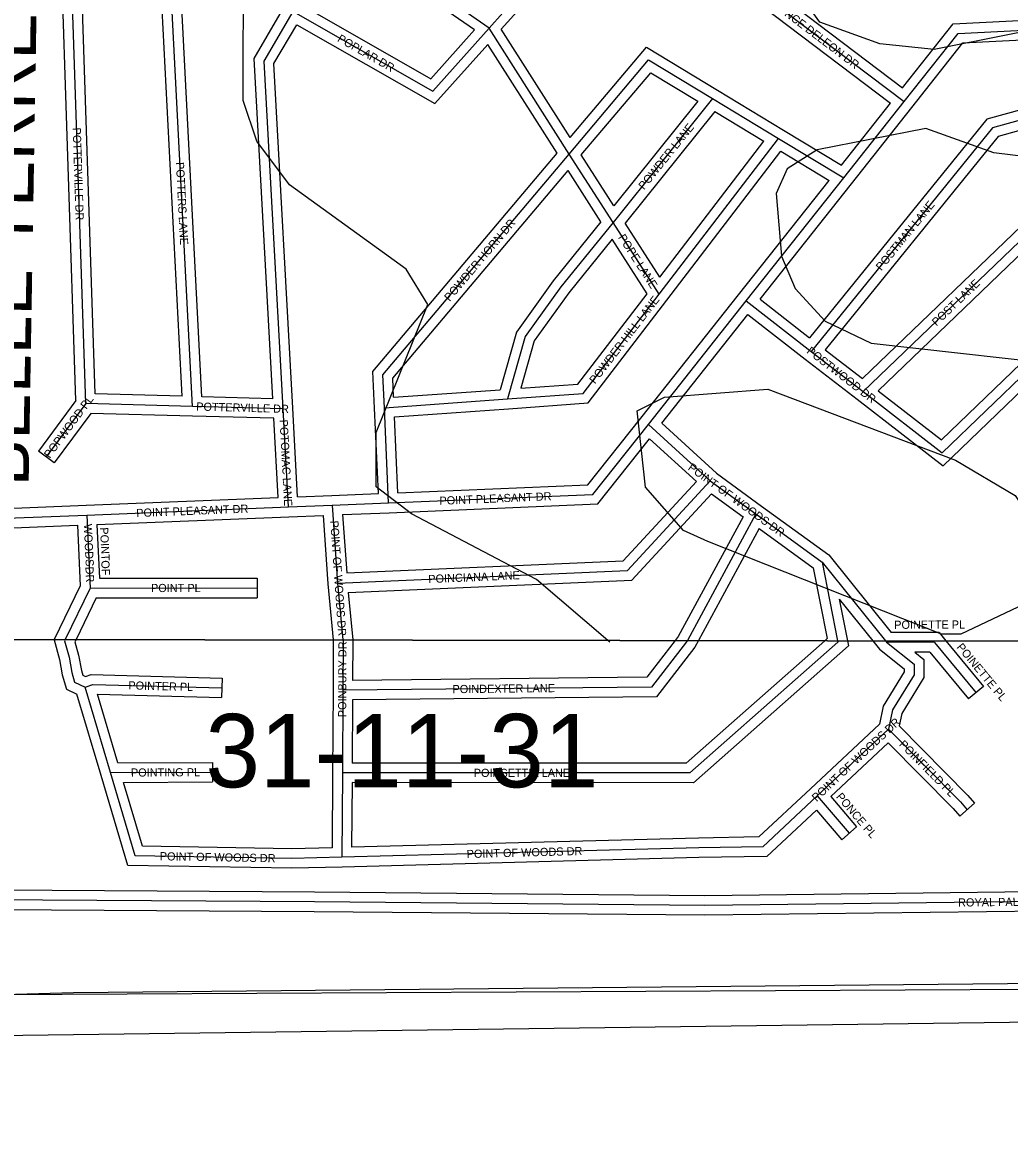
# Model space of a CAD drawing. Extents: x 457167 to 656239, y 1787309 to 1969297.
# Drawn here: x 586372 to 589397, y 1876691 to 1880155 of the extents above; entities that cross this region are included whole.
import ezdxf

# ---------------------------------------------------------------- set-up
doc = ezdxf.new("R2010")
doc.units = 0
for name, color, linetype in [('Level 1', 7, 'Continuous'), ('Level 2', 7, 'Continuous'), ('Level 28', 7, 'Continuous'), ('Level 31', 7, 'Continuous'), ('Level 32', 7, 'Continuous'), ('Level 34', 7, 'Continuous'), ('Level 5', 7, 'Continuous'), ('Level 55', 7, 'Continuous'), ('Level 63', 7, 'Continuous'), ('Level 7', 7, 'Continuous')]:
    doc.layers.add(name, color=color, linetype=linetype)

msp = doc.modelspace()

# ---------------------------------------------------------------- linework, layer by layer
at = {"layer": 'Level 1'}
msp.add_line((590148.95, 1877194.102), (584949.895, 1877168.15), dxfattribs=at)
at = {"layer": 'Level 31'}
for p, q in [((587801.854, 1880137.291), (586581.589, 1880987.928)), ((587801.854, 1880137.291), (587995.661, 1880354.026)), ((588505.568, 1880344.365), (589074.52, 1879913.147)), ((588047.364, 1879751.383), (587801.854, 1880137.291)), ((588486.986, 1879921.487), (588181.862, 1879542.044)), ((588486.986, 1879921.487), (588688.765, 1879799.665)), ((588889.274, 1879678.573), (589074.52, 1879913.147)), ((588323.34, 1879322.148), (588688.765, 1879799.665)), ((588688.765, 1879799.665), (588889.274, 1879678.573)), ((588181.862, 1879542.044), (588047.364, 1879751.383)), ((588590.201, 1879301.297), (588889.274, 1879678.573)), ((588323.34, 1879322.148), (588181.862, 1879542.044)), ((588290.164, 1878922.935), (588590.201, 1879301.297)), ((588590.201, 1879301.297), (588789.38, 1879146.752)), ((588789.38, 1879146.752), (588948.534, 1879023.554)), ((586566.079, 1878987.222), (586444.889, 1878823.45)), ((586893.407, 1878978.246), (586566.079, 1878987.222)), ((587170.474, 1878970.82), (586893.407, 1878978.246)), ((587186.778, 1878670.061), (587170.474, 1878970.82)), ((587480.964, 1878973.879), (587858.938, 1879000.818)), ((587494.105, 1878682.218), (587480.964, 1878973.879)), ((588480.085, 1878749.86), (588290.164, 1878922.935)), ((588480.085, 1878749.86), (588619.556, 1878648.514)), ((586568.622, 1878645.034), (587186.778, 1878670.061)), ((587186.778, 1878670.061), (587321.034, 1878675.266)), ((587321.034, 1878675.266), (587494.105, 1878682.218)), ((587321.034, 1878675.266), (587337.773, 1878436.689)), ((586140.08, 1878628.023), (586568.622, 1878645.034)), ((586568.622, 1878645.034), (586579.339, 1878421.377)), ((588619.556, 1878648.514), (588409.689, 1878260.604)), ((588619.556, 1878648.514), (588822.569, 1878500.871)), ((588822.569, 1878500.871), (589016.639, 1878259.629)), ((588822.569, 1878500.871), (588869.907, 1878259.865)), ((586579.339, 1878421.377), (586502.703, 1878263.667)), ((586579.339, 1878421.377), (587090.881, 1878421.511)), ((587337.773, 1878436.689), (587353.916, 1878262.3)), ((587354.305, 1878258.112), (587353.707, 1878107.932)), ((587353.917, 1878262.3), (587354.305, 1878258.112)), ((589016.64, 1878259.629), (589020.318, 1878255.058)), ((589166.972, 1878254.792), (589020.318, 1878255.058)), ((589166.972, 1878254.792), (589294.58, 1878100.381)), ((586641.587, 1877855.444), (586563.818, 1878117.406)), ((587353.707, 1878107.932), (587352.285, 1877854.845)), ((589038.712, 1878047.753), (589026.198, 1877988.866)), ((589026.198, 1877988.866), (588807.91, 1877784.173)), ((586641.587, 1877855.444), (586953.992, 1877857.041)), ((587352.285, 1877854.845), (587350.532, 1877595.941)), ((588807.91, 1877784.173), (588905.686, 1877669.451))]:
    msp.add_line(p, q, dxfattribs=at)
for points in [[(586566.079, 1878987.222), (586518.504, 1880423.317), (586648.646, 1880613.619)], [(586893.407, 1878978.246), (586827.374, 1880247.465), (586918.331, 1880406.568)], [(587170.474, 1878970.82), (587112.327, 1880036.75), (587201.361, 1880188.949)], [(587201.361, 1880188.949), (587629.403, 1879944.518), (587801.854, 1880137.291)], [(589074.52, 1879913.147), (589239.359, 1880121.577), (590365.881, 1880178.833)], [(588047.364, 1879751.383), (588290.928, 1880040.027), (588486.986, 1879921.487)], [(590214.465, 1879820.919), (590121.122, 1879923.631), (589500.72, 1879875.286), (589345.405, 1879832.294), (588789.38, 1879146.752)], [(587480.964, 1878973.879), (587476.379, 1879074.979), (588047.364, 1879751.383)], [(588948.534, 1879023.554), (589503.969, 1879557.461), (589551.107, 1879589.377), (589638.942, 1879609.583), (589694.574, 1879588.392), (589860.117, 1879479.368)], [(588181.862, 1879542.044), (588022.444, 1879344.518), (587913.051, 1879192.355), (587858.938, 1879000.818)], [(588948.534, 1879023.554), (589191.239, 1878835.841), (589860.117, 1879479.368)], [(587858.938, 1879000.818), (588089.923, 1879017.484), (588323.34, 1879322.148)], [(587494.105, 1878682.218), (588119.898, 1878708.337), (588290.164, 1878922.935)], [(587337.773, 1878436.689), (588226.36, 1878475.051), (588480.085, 1878749.86)], [(586502.704, 1878263.667), (586500.779, 1878259.706), (586514.681, 1878209.135), (586523.182, 1878162.21), (586531.716, 1878132.376), (586563.818, 1878117.406)], [(588869.908, 1878259.865), (588870.799, 1878255.329), (588417.695, 1877854.701), (587352.285, 1877854.845)], [(588409.69, 1878260.604), (588407.293, 1878256.172), (588300.15, 1878117.824), (587353.707, 1878107.932)], [(589020.318, 1878255.058), (589104.818, 1878187.996), (589104.44, 1878155.634), (589038.712, 1878047.753)], [(586563.818, 1878117.406), (586587.376, 1878126.09), (586983.105, 1878115.531)], [(589026.198, 1877988.866), (589246.894, 1877765.561), (589267.212, 1877741.887)], [(587350.532, 1877595.941), (587197.504, 1877592.226), (586716.825, 1877600.759), (586641.587, 1877855.444)], [(588807.91, 1877784.173), (588641.246, 1877628.477), (588444.635, 1877624.836), (587350.532, 1877595.941)], [(590331.891, 1877507.256), (590332.145, 1877470.529), (588463.4, 1877448.076), (587266.61, 1877459.007), (586099.081, 1877466.65)]]:
    msp.add_lwpolyline(points, dxfattribs=at)
at = {"layer": 'Level 32'}
for p, q in [((587756.913, 1880132.049), (586590.445, 1880945.185)), ((587839.361, 1880134.226), (588018.024, 1880334.026)), ((588487.448, 1880320.455), (589032.01, 1879907.722)), ((588547.718, 1880350.062), (589069.221, 1879954.807)), ((588050.765, 1879801.93), (587839.361, 1880134.226)), ((588010.217, 1879753.884), (587797.805, 1880087.766)), ((588502.492, 1879947.17), (588704.27, 1879825.347)), ((588442.114, 1879913.56), (588184.586, 1879593.306)), ((588882.131, 1879717.933), (589032.01, 1879907.721)), ((588493.933, 1879882.249), (588218.792, 1879540.091)), ((588493.933, 1879882.249), (588644.584, 1879791.294)), ((588912.819, 1879659.979), (589098.065, 1879894.553)), ((588704.274, 1879825.346), (588882.131, 1879717.934)), ((588325.467, 1879374.29), (588644.584, 1879791.294)), ((588184.586, 1879593.306), (588084.579, 1879748.963)), ((588347.165, 1879303.915), (588696.259, 1879760.091)), ((588696.259, 1879760.091), (588844.598, 1879670.506)), ((588144.921, 1879544.039), (588044.085, 1879700.986)), ((588566.692, 1879319.933), (588844.598, 1879670.506)), ((588632.544, 1879306.416), (588912.784, 1879659.936)), ((588325.467, 1879374.29), (588218.792, 1879540.092)), ((588286.699, 1879323.651), (588179.114, 1879490.87)), ((588266.658, 1878941.575), (588566.694, 1879319.937)), ((588632.544, 1879306.416), (588784.575, 1879188.452)), ((588331.077, 1878926.241), (588595.264, 1879259.396)), ((588595.264, 1879259.396), (588770.99, 1879123.049)), ((588832.014, 1879151.688), (588946.418, 1879063.131)), ((588771.017, 1879123.028), (588930.171, 1878999.83)), ((586861.76, 1879009.125), (586595.129, 1879016.436)), ((587138.747, 1879001.681), (586921.927, 1879007.492)), ((587509.539, 1879005.991), (587835.794, 1879029.244)), ((586535.75, 1878996.67), (586420.773, 1878841.295)), ((587215.136, 1878701.183), (587200.431, 1878972.444)), ((587462.779, 1878710.985), (587450.994, 1878972.529)), ((587512.25, 1878946.032), (587861.072, 1878970.893)), ((586580.893, 1878956.803), (586469.005, 1878805.603)), ((586892.584, 1878948.256), (586580.892, 1878956.803)), ((587142.016, 1878941.57), (586892.604, 1878948.255)), ((587155.176, 1878698.806), (587142.016, 1878941.57)), ((587522.729, 1878713.439), (587512.25, 1878946.031)), ((588499.065, 1878773.152), (588331.076, 1878926.241)), ((588437.559, 1878748.024), (588293.701, 1878879.123)), ((586469.005, 1878805.603), (586420.773, 1878841.295)), ((588499.065, 1878773.153), (588637.192, 1878672.784)), ((586567.408, 1878675.01), (587155.175, 1878698.806)), ((587215.136, 1878701.183), (587319.873, 1878705.244)), ((587319.831, 1878705.243), (587462.779, 1878710.985)), ((588484.032, 1878709.907), (588580.671, 1878639.684)), ((586180.614, 1878659.656), (586567.432, 1878675.011)), ((588637.202, 1878672.776), (588843.443, 1878522.786)), ((586600.035, 1878616.28), (587187.993, 1878640.085)), ((587187.941, 1878640.083), (587293.144, 1878644.161)), ((587293.144, 1878644.161), (587307.87, 1878434.256)), ((587353.125, 1878646.529), (587495.31, 1878652.241)), ((587353.125, 1878646.529), (587365.656, 1878467.92)), ((586178.952, 1878599.541), (586540.08, 1878613.876)), ((586540.081, 1878613.876), (586549.006, 1878427.596)), ((586600.035, 1878616.28), (586607.936, 1878451.385)), ((588629.633, 1878604.091), (588443.77, 1878260.55)), ((588629.633, 1878604.091), (588795.401, 1878483.534)), ((588843.443, 1878522.786), (589034.707, 1878285.032)), ((586607.936, 1878451.384), (587090.873, 1878451.511)), ((587090.873, 1878451.511), (587090.889, 1878391.511)), ((586549.006, 1878427.596), (586469.374, 1878263.721)), ((587307.87, 1878434.256), (587323.784, 1878262.349)), ((586598.118, 1878391.381), (586536.031, 1878263.614)), ((586598.118, 1878391.381), (587090.889, 1878391.511)), ((587370.551, 1878408.074), (587384.049, 1878262.251)), ((588875.457, 1878387.266), (588978.086, 1878259.691)), ((588875.457, 1878387.266), (588900.49, 1878259.816)), ((589181.119, 1878284.766), (589034.707, 1878285.031)), ((589181.119, 1878284.767), (589202.14, 1878259.331)), ((587324.3, 1878256.786), (587323.708, 1878108.051)), ((587323.785, 1878262.349), (587324.3, 1878256.786)), ((587384.31, 1878259.437), (587383.829, 1878138.249)), ((587384.05, 1878262.251), (587384.31, 1878259.437)), ((588978.087, 1878259.691), (588999.043, 1878233.641)), ((589202.141, 1878259.331), (589317.706, 1878119.492)), ((589152.825, 1878224.816), (589106.575, 1878224.901)), ((589152.825, 1878224.816), (589271.455, 1878081.269)), ((586983.905, 1878145.521), (586982.305, 1878085.541)), ((587323.708, 1878108.101), (587322.285, 1877855.013)), ((589317.706, 1878119.492), (589271.455, 1878081.269)), ((586612.828, 1877846.906), (586538.902, 1878095.923)), ((586663.942, 1877885.559), (586601.558, 1878095.7)), ((586601.558, 1878095.7), (586982.305, 1878085.541)), ((587383.542, 1878078.241), (587382.455, 1877884.841)), ((589010.431, 1878058.993), (588998.811, 1878004.31)), ((589066.994, 1878036.511), (589058.906, 1877998.451)), ((588998.811, 1878004.31), (588787.39, 1877806.056)), ((589025.403, 1877946.993), (588849.301, 1877781.858)), ((586663.942, 1877885.558), (586953.839, 1877887.041)), ((586953.839, 1877887.041), (586954.145, 1877827.041)), ((586681.672, 1877825.647), (586954.145, 1877827.041)), ((587322.285, 1877855.047), (587320.73, 1877625.226)), ((587382.083, 1877824.84), (587380.743, 1877626.749)), ((588849.301, 1877781.858), (588928.519, 1877688.911)), ((589289.977, 1877761.426), (589244.447, 1877722.349)), ((588805.446, 1877740.815), (588882.855, 1877649.991)), ((588928.519, 1877688.911), (588882.855, 1877649.991))]:
    msp.add_line(p, q, dxfattribs=at)
for points in [[(586535.751, 1878996.67), (586488.194, 1880432.143), (586608.49, 1880608.044)], [(586595.129, 1879016.436), (586548.813, 1880414.491), (586655.519, 1880570.52)], [(586861.76, 1879009.126), (586796.957, 1880254.706), (586879.289, 1880398.72)], [(586921.927, 1879007.491), (586857.793, 1880240.224), (586927.309, 1880361.821)], [(587138.747, 1879001.681), (587081.879, 1880044.117), (587162.118, 1880181.278)], [(587218.02, 1880213.982), (587623.215, 1879982.599), (587756.913, 1880132.048)], [(589069.221, 1879954.807), (589224.259, 1880150.849), (590335.134, 1880207.309)], [(587200.43, 1878972.454), (587142.774, 1880029.382), (587212.266, 1880148.173)], [(587212.265, 1880148.174), (587635.59, 1879906.436), (587797.805, 1880087.766)], [(589098.051, 1879894.536), (589254.458, 1880092.305), (590367.404, 1880148.871)], [(588050.764, 1879801.93), (588284.523, 1880078.958), (588502.508, 1879947.161)], [(588084.579, 1879748.963), (588297.333, 1880001.097), (588442.114, 1879913.56)], [(590215.881, 1879863.967), (590133.441, 1879954.682), (589495.505, 1879904.972), (589328.152, 1879858.647), (588784.575, 1879188.452)], [(590172.67, 1879822.301), (590108.804, 1879892.579), (589505.936, 1879845.601), (589362.659, 1879805.941), (588832.014, 1879151.689)], [(587450.994, 1878972.521), (587445.878, 1879085.355), (588010.218, 1879753.884)], [(587509.539, 1879005.991), (587506.88, 1879064.603), (588044.084, 1879700.986)], [(588946.418, 1879063.131), (589485.027, 1879580.866), (589538.924, 1879617.359), (589641.101, 1879640.864), (589708.327, 1879615.257), (589856.576, 1879517.622)], [(588994.389, 1879026.015), (589522.911, 1879534.056), (589563.29, 1879561.396), (589636.784, 1879578.302), (589680.821, 1879561.527), (589812.265, 1879474.959)], [(588144.921, 1879544.04), (587998.574, 1879362.709), (587885.614, 1879205.586), (587835.795, 1879029.245)], [(588179.114, 1879490.869), (588046.314, 1879326.326), (587940.488, 1879179.124), (587899.436, 1879033.817)], [(588930.18, 1878999.822), (589193.374, 1878796.264), (589880.917, 1879457.748)], [(588994.389, 1879026.016), (589189.104, 1878875.419), (589812.265, 1879474.96)], [(587899.437, 1879033.818), (588074.311, 1879046.436), (588286.7, 1879323.651)], [(587861.098, 1878970.895), (588105.534, 1878988.532), (588347.155, 1879303.901)], [(587522.729, 1878713.439), (588104.929, 1878737.739), (588266.663, 1878941.581)], [(587495.357, 1878652.243), (588134.865, 1878678.935), (588293.701, 1878879.122)], [(587365.657, 1878467.921), (588212.709, 1878504.489), (588437.56, 1878748.025)], [(587370.551, 1878408.074), (588240.012, 1878445.611), (588484.032, 1878709.907)], [(588580.672, 1878639.684), (588382.072, 1878272.605), (588372.824, 1878260.663)], [(588795.401, 1878483.533), (588838.046, 1878266.416), (588830.708, 1878259.928)], [(586469.375, 1878263.721), (586468.855, 1878262.652), (586485.4, 1878202.471), (586493.929, 1878155.394), (586506.635, 1878110.969), (586538.902, 1878095.923)], [(586536.032, 1878263.614), (586532.702, 1878256.76), (586543.962, 1878215.798), (586552.436, 1878169.026), (586556.796, 1878153.783), (586565.17, 1878149.878)], [(588900.491, 1878259.816), (588903.55, 1878244.241), (588429.055, 1877824.7), (587382.082, 1877824.84)], [(588830.709, 1878259.928), (588406.335, 1877884.703), (587382.455, 1877884.84)], [(588443.771, 1878260.55), (588432.513, 1878239.741), (588314.981, 1878087.977), (587383.542, 1878078.241)], [(588372.825, 1878260.663), (588285.32, 1878147.671), (587383.829, 1878138.249)], [(588999.044, 1878233.641), (589074.648, 1878173.64), (589074.538, 1878164.214), (589010.43, 1878058.993)], [(589106.575, 1878224.901), (589134.987, 1878202.352), (589134.343, 1878147.054), (589066.995, 1878036.511)], [(586565.17, 1878149.877), (586582.411, 1878156.233), (586983.905, 1878145.521)], [(589058.906, 1877998.451), (589268.972, 1877785.899), (589289.977, 1877761.426)], [(589025.403, 1877946.993), (589224.815, 1877745.221), (589244.447, 1877722.349)], [(587351.26, 1877565.95), (587197.602, 1877562.218), (586694.29, 1877571.154), (586612.816, 1877846.945)], [(587320.73, 1877625.226), (587197.406, 1877622.232), (586739.361, 1877630.364), (586681.673, 1877825.647)], [(588787.43, 1877806.096), (588629.179, 1877658.26), (588443.961, 1877654.829), (587380.743, 1877626.749)], [(588805.446, 1877740.815), (588653.313, 1877598.696), (588445.309, 1877594.843), (587351.324, 1877565.951)], [(590361.891, 1877507.462), (590362.349, 1877440.89), (588463.444, 1877418.073), (587266.375, 1877429.007), (586138.149, 1877436.391)], [(590301.895, 1877506.796), (590301.94, 1877500.168), (588463.356, 1877478.078), (587266.845, 1877489.006), (586140.078, 1877496.381)]]:
    msp.add_lwpolyline(points, dxfattribs=at)
at = {"layer": 'Level 5'}
msp.add_lwpolyline([(583718.942, 1877100.851), (586528.362, 1877181.246), (598932.909, 1877301.462), (599299.903, 1877484.467)], dxfattribs=at)
at = {"layer": 'Level 55'}
msp.add_line((586112.288, 1877047.354), (590376.669, 1877103.179), dxfattribs=at)
at = {"layer": 'Level 63'}
for points in [[(576708.289, 1878279.4), (616473.709, 1878215.526), (616521.962, 1923670.374), (576805.545, 1923734.416), (576708.289, 1878279.4)], [(576611.219, 1832825.663), (616425.226, 1832761.92), (616473.71, 1878215.526), (576708.29, 1878279.4), (576611.219, 1832825.663)]]:
    msp.add_lwpolyline(points, dxfattribs=at)
at = {"layer": 'Level 7'}
msp.add_line((588172.107, 1878255.911), (588166.152, 1878260.996), dxfattribs=at)
for points in [[(590068.008, 1881588.431), (589800.957, 1881338.635), (589775.789, 1881180.241), (589859.022, 1881038.457), (590400.712, 1880912.827), (590709.028, 1880787.456), (590867.292, 1880645.573), (590975.397, 1880412.028), (590991.979, 1880320.296), (590966.741, 1880095.241), (590883.252, 1879970.296), (590599.619, 1879812.201), (590382.906, 1879837.441), (590207.943, 1879920.992), (590041.418, 1880104.596), (589833.104, 1880204.827), (589166.075, 1880072.161), (588999.343, 1880089.03), (588816.049, 1880155.921), (588599.592, 1880456.256), (588449.896, 1880773.204), (588441.852, 1881064.971), (588792.816, 1881856.571), (588826.354, 1882039.906)], [(588166.151, 1878260.996), (587947.26, 1878447.875), (587563.982, 1878648.377), (587455.709, 1878731.839), (587455.867, 1878898.563), (587614.684, 1879290.213), (587548.121, 1879398.646), (587189.923, 1879657.47), (587090.009, 1879790.943), (587048.497, 1879916.056), (587048.951, 1880349.546)]]:
    msp.add_lwpolyline(points, dxfattribs=at)
for points in [[(589648.536, 1879096.289), (589957.049, 1879154.312), (590057.15, 1879229.245), (590098.929, 1879320.907), (590090.816, 1879512.641), (590007.554, 1879621.114), (589899.241, 1879687.905), (589349.113, 1879755.184), (589140.809, 1879830.445), (588807.284, 1879764.111), (588715.524, 1879705.849), (588682.084, 1879630.857), (588698.558, 1879439.093), (588740.139, 1879339.021), (588831.742, 1879238.888), (588973.365, 1879172.027), (589648.536, 1879096.289)], [(588472.536, 1878564.031), (588397.574, 1878597.441), (588281.001, 1878730.953), (588256.248, 1878964.409), (588339.649, 1879005.991), (588656.463, 1879030.672), (589231.434, 1878813.311), (589414.698, 1878704.739), (589481.3, 1878604.636), (589489.473, 1878446.213), (589422.683, 1878362.951), (589247.521, 1878279.747), (589189.17, 1878279.807), (588472.536, 1878564.031)]]:
    msp.add_lwpolyline(points, close=True, dxfattribs=at)

# ---------------------------------------------------------------- texts
at = {"layer": 'Level 2'}
msp.add_text('31-11-31', height=225, dxfattribs=at).set_placement((586932.578, 1877810.491))
at = {"layer": 'Level 28'}
msp.add_text('BELLE TERRE PKWY', height=160, rotation=89.044233, dxfattribs=at).set_placement((586390.655, 1878732.711))
at = {"layer": 'Level 34'}
for s, height, rotation, p in [('PONCE DELEON DR', 25, 322.840767, (588666.904, 1880206.402)), ('POPLAR DR', 25, 330.271514, (587334.926, 1880098.283)), ('POWDER LANE', 25, 51.195089, (588276.959, 1879640.36)), ('POTTERVILLE DR', 25, 271.896714, (586525.577, 1879832.346)), ('POTTERS LANE', 25, 272.977431, (586841.969, 1879726.382)), ('POSTMAN LANE', 25, 50.954483, (589004.484, 1879392.12)), ('POWDER HORN DR', 25, 49.829769, (587681.217, 1879298.26)), ('POPE LANE', 25, 302.756269, (588196.588, 1879496.054)), ('POST LANE', 25, 43.867086, (589173.605, 1879222.564)), ('POWDER HILL LANE', 25, 52.541717, (588126.907, 1879045.207)), ('POSTWOOD DR', 25, 322.257008, (588773.139, 1879143.517)), ('POPWOOD PL', 25, 53.49775, (586455.672, 1878817.011)), ('POTTERVILLE DR', 25, 358.464486, (586904.092, 1878965.456)), ('POTOMAC LANE', 25, 273.102058, (587159.805, 1878936.758)), ('POINT OF WOODS DR', 25, 323.996067, (588409.469, 1878785.721)), ('POINT PLEASANT DR', 25, 2.389681, (587650.336, 1878676.228)), ('POINT PLEASANT DR', 25, 2.318092, (586721.012, 1878638.694)), ('POINT OF WOODS DR', 25, 274.012342, (587315.02, 1878627.011)), ('WOODS', 25, 272.7424, (586559.653, 1878617.171)), ('POINT', 25, 272.7424, (586609.514, 1878606.788)), ('DR', 25, 272.7424, (586564.595, 1878486.413)), ('OF', 25, 272.7424, (586613.113, 1878505.817)), ('POINCIANA LANE', 25, 2.471664, (587616.218, 1878436.266)), ('POINT PL', 25, 0.014756, (586765.664, 1878408.926)), ('POINETTE PL', 25, 0.295136, (589043.871, 1878296.155)), ('POINBURY DR', 25, 89.772006, (587364.185, 1878025.37)), ('POINETTE PL', 25, 309.570539, (589233.602, 1878239.427)), ('POINTER PL', 25, 358.471336, (586696.12, 1878110.685)), ('POINDEXTER LANE', 25, 0.598522, (587690.059, 1878098.947)), ('POINT OF WOODS DR', 25, 43.158781, (588805.674, 1877764.942)), ('POINFIELD PL', 25, 314.662744, (589056.92, 1877940.001)), ('POINTING PL', 25, 0.292661, (586704.311, 1877843.265)), ('POINSETTIA LANE', 25, 359.991978, (587755.066, 1877842.292)), ('PONCE PL', 25, 310.440047, (588864.086, 1877780.701)), ('POINT OF WOODS DR', 24.99916, 1.5125, (587733.568, 1877593.554)), ('POINT OF WOODS DR', 25, 358.982642, (586792.559, 1877586.913)), ('ROYAL PALMS PKWY', 25, 0.688092, (589239.667, 1877444.902))]:
    msp.add_text(s, height=height, rotation=rotation, dxfattribs=at).set_placement(p)

doc.saveas('drawing.dxf')
